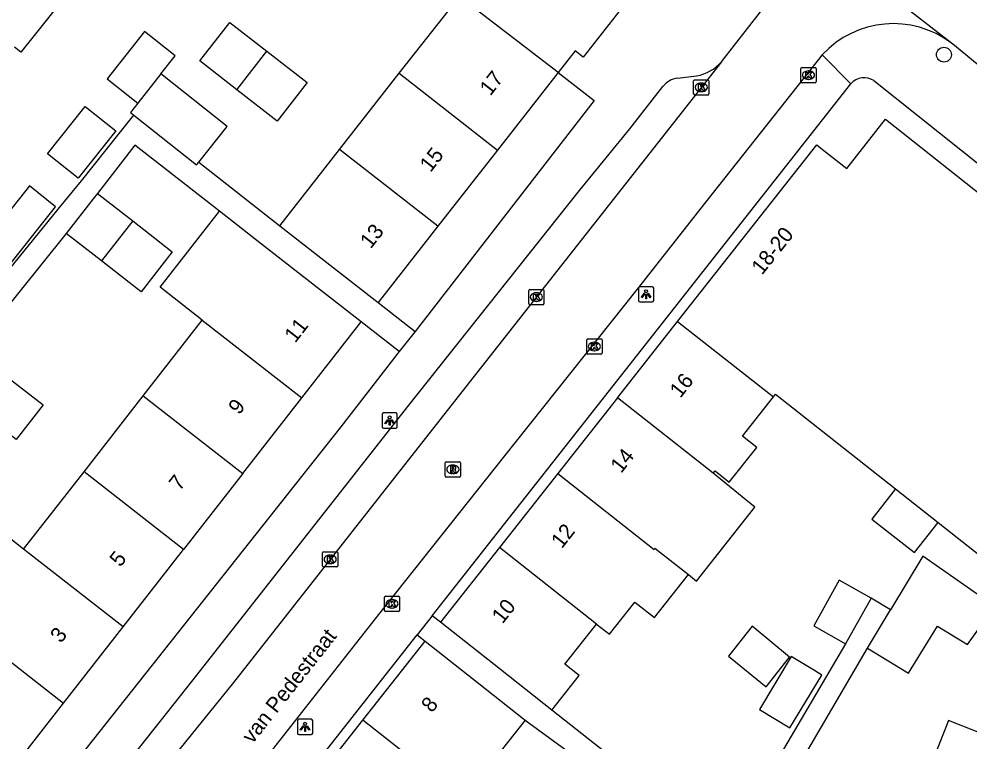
# Model space of a CAD drawing. Extents: x 160026 to 161302, y 384757 to 385701.
# Drawn here: x 160396.3 to 160458.6, y 385134.3 to 385181.6 of the extents above; entities that cross this region are included whole.
import ezdxf

# ---------------------------------------------------------------- set-up
doc = ezdxf.new("R2010")
doc.units = 0
for name, color, linetype in [('IMGEO_Boom', 7, 'Continuous'), ('IMGEO_Kolk', 7, 'Continuous'), ('IMGEO_Lichtpunt', 7, 'Continuous'), ('IMGEO_Openbare_ruimte_label', 7, 'Continuous'), ('IMGEO_Pand', 7, 'Continuous'), ('IMGEO_Pand_nummerreeks', 7, 'Continuous'), ('IMGEO_Rijbaan_lokaal_gesloten', 7, 'Continuous'), ('IMGEO_Rijbaan_lokaal_open', 7, 'Continuous'), ('IMGEO_Rioolput', 7, 'Continuous'), ('IMGEO_Voetpad_open', 7, 'Continuous')]:
    doc.layers.add(name, color=color, linetype=linetype)

msp = doc.modelspace()

# ---------------------------------------------------------------- linework, layer by layer
at = {"layer": 'IMGEO_Boom'}
msp.add_circle((160456.893, 385179.269), 0.489, dxfattribs=at)
at = {"layer": 'IMGEO_Kolk'}
for p, q in [((160447.529, 385177.504), (160447.529, 385178.356)), ((160447.604, 385178.43), (160448.456, 385178.43)), ((160448.017, 385178.21), (160448.042, 385178.21)), ((160448.53, 385178.356), (160448.53, 385177.504)), ((160440.509, 385176.704), (160440.509, 385177.556)), ((160440.584, 385177.63), (160441.436, 385177.63)), ((160441.51, 385177.556), (160441.51, 385176.704)), ((160448.04, 385177.65), (160448.015, 385177.65)), ((160441.02, 385176.85), (160440.995, 385176.85)), ((160440.997, 385177.41), (160441.022, 385177.41)), ((160448.456, 385177.43), (160447.604, 385177.43)), ((160441.436, 385176.63), (160440.584, 385176.63)), ((160429.709, 385162.982), (160429.709, 385163.834)), ((160429.784, 385163.908), (160430.636, 385163.908)), ((160430.71, 385163.834), (160430.71, 385162.982)), ((160430.197, 385163.688), (160430.222, 385163.688)), ((160430.636, 385162.908), (160429.784, 385162.908)), ((160430.22, 385163.128), (160430.195, 385163.128)), ((160433.583, 385160.675), (160434.435, 385160.675)), ((160433.508, 385159.749), (160433.508, 385160.601)), ((160433.996, 385160.455), (160434.021, 385160.455)), ((160434.509, 385160.601), (160434.509, 385159.749)), ((160434.435, 385159.675), (160433.583, 385159.675)), ((160434.019, 385159.895), (160433.994, 385159.895)), ((160416.209, 385145.821), (160416.209, 385146.673)), ((160416.284, 385146.747), (160417.136, 385146.747)), ((160416.697, 385146.527), (160416.722, 385146.527)), ((160417.21, 385146.673), (160417.21, 385145.821)), ((160417.136, 385145.747), (160416.284, 385145.747)), ((160416.72, 385145.967), (160416.695, 385145.967)), ((160420.332, 385143.836), (160421.184, 385143.836)), ((160420.257, 385142.91), (160420.257, 385143.762)), ((160420.745, 385143.616), (160420.77, 385143.616)), ((160421.258, 385143.762), (160421.258, 385142.91)), ((160421.184, 385142.836), (160420.332, 385142.836)), ((160420.768, 385143.056), (160420.743, 385143.056))]:
    msp.add_line(p, q, dxfattribs=at)
for points in [[(160447.529, 385177.504), (160447.529, 385178.356)], [(160447.604, 385178.43), (160448.456, 385178.43)], [(160447.85, 385178.13), (160447.973, 385178.13), (160447.973, 385177.979), (160448.103, 385178.13), (160448.267, 385178.13), (160448.121, 385177.979), (160448.274, 385177.73), (160448.122, 385177.73), (160448.037, 385177.894), (160447.973, 385177.827), (160447.973, 385177.73), (160447.85, 385177.73), (160447.85, 385178.13)], [(160448.53, 385178.356), (160448.53, 385177.504)], [(160440.509, 385176.704), (160440.509, 385177.556)], [(160440.584, 385177.63), (160441.436, 385177.63)], [(160441.51, 385177.556), (160441.51, 385176.704)], [(160440.83, 385177.33), (160440.953, 385177.33), (160440.953, 385177.179), (160441.083, 385177.33), (160441.247, 385177.33), (160441.101, 385177.179), (160441.254, 385176.93), (160441.102, 385176.93), (160441.017, 385177.094), (160440.953, 385177.027), (160440.953, 385176.93), (160440.83, 385176.93), (160440.83, 385177.33)], [(160448.456, 385177.43), (160447.604, 385177.43)], [(160441.436, 385176.63), (160440.584, 385176.63)], [(160429.709, 385162.982), (160429.709, 385163.834)], [(160429.784, 385163.908), (160430.636, 385163.908)], [(160430.71, 385163.834), (160430.71, 385162.982)], [(160430.03, 385163.608), (160430.153, 385163.608), (160430.153, 385163.457), (160430.283, 385163.608), (160430.447, 385163.608), (160430.301, 385163.457), (160430.454, 385163.208), (160430.302, 385163.208), (160430.217, 385163.372), (160430.153, 385163.305), (160430.153, 385163.208), (160430.03, 385163.208), (160430.03, 385163.608)], [(160430.636, 385162.908), (160429.784, 385162.908)], [(160433.583, 385160.675), (160434.435, 385160.675)], [(160433.508, 385159.749), (160433.508, 385160.601)], [(160433.829, 385160.375), (160433.952, 385160.375), (160433.952, 385160.224), (160434.082, 385160.375), (160434.246, 385160.375), (160434.1, 385160.224), (160434.253, 385159.975), (160434.101, 385159.975), (160434.016, 385160.139), (160433.952, 385160.072), (160433.952, 385159.975), (160433.829, 385159.975), (160433.829, 385160.375)], [(160434.509, 385160.601), (160434.509, 385159.749)], [(160434.435, 385159.675), (160433.583, 385159.675)], [(160416.209, 385145.821), (160416.209, 385146.673)], [(160416.284, 385146.747), (160417.136, 385146.747)], [(160416.53, 385146.447), (160416.653, 385146.447), (160416.653, 385146.296), (160416.783, 385146.447), (160416.947, 385146.447), (160416.801, 385146.296), (160416.954, 385146.047), (160416.802, 385146.047), (160416.717, 385146.211), (160416.653, 385146.144), (160416.653, 385146.047), (160416.53, 385146.047), (160416.53, 385146.447)], [(160417.21, 385146.673), (160417.21, 385145.821)], [(160417.136, 385145.747), (160416.284, 385145.747)], [(160420.332, 385143.836), (160421.184, 385143.836)], [(160420.257, 385142.91), (160420.257, 385143.762)], [(160420.578, 385143.536), (160420.701, 385143.536), (160420.701, 385143.385), (160420.831, 385143.536), (160420.995, 385143.536), (160420.849, 385143.385), (160421.002, 385143.136), (160420.85, 385143.136), (160420.765, 385143.3), (160420.701, 385143.233), (160420.701, 385143.136), (160420.578, 385143.136), (160420.578, 385143.536)], [(160421.258, 385143.762), (160421.258, 385142.91)], [(160421.184, 385142.836), (160420.332, 385142.836)]]:
    msp.add_lwpolyline(points, dxfattribs=at)
for centre, start, end in [((160447.606, 385178.354), 91.55205, 178.44795), ((160447.606, 385178.354), 91.55205, 178.44795), ((160448.454, 385178.354), 1.55205, 88.44795), ((160448.454, 385178.354), 1.55205, 88.44795), ((160440.586, 385177.554), 91.55205, 178.44795), ((160440.586, 385177.554), 91.55205, 178.44795), ((160441.434, 385177.554), 1.55205, 88.44795), ((160441.434, 385177.554), 1.55205, 88.44795), ((160447.606, 385177.506), 181.55205, 268.44795), ((160447.606, 385177.506), 181.55205, 268.44795), ((160448.454, 385177.506), 271.55205, 358.44795), ((160448.454, 385177.506), 271.55205, 358.44795), ((160440.586, 385176.706), 181.55205, 268.44795), ((160440.586, 385176.706), 181.55205, 268.44795), ((160441.434, 385176.706), 271.55205, 358.44795), ((160441.434, 385176.706), 271.55205, 358.44795), ((160429.786, 385163.832), 91.55205, 178.44795), ((160429.786, 385163.832), 91.55205, 178.44795), ((160430.634, 385163.832), 1.55205, 88.44795), ((160430.634, 385163.832), 1.55205, 88.44795), ((160429.786, 385162.984), 181.55205, 268.44795), ((160429.786, 385162.984), 181.55205, 268.44795), ((160430.634, 385162.984), 271.55205, 358.44795), ((160430.634, 385162.984), 271.55205, 358.44795), ((160433.585, 385160.599), 91.55205, 178.44795), ((160433.585, 385160.599), 91.55205, 178.44795), ((160434.433, 385160.599), 1.55205, 88.44795), ((160434.433, 385160.599), 1.55205, 88.44795), ((160433.585, 385159.751), 181.55205, 268.44795), ((160433.585, 385159.751), 181.55205, 268.44795), ((160434.433, 385159.751), 271.55205, 358.44795), ((160434.433, 385159.751), 271.55205, 358.44795), ((160416.286, 385146.671), 91.55205, 178.44795), ((160416.286, 385146.671), 91.55205, 178.44795), ((160417.134, 385146.671), 1.55205, 88.44795), ((160417.134, 385146.671), 1.55205, 88.44795), ((160416.286, 385145.823), 181.55205, 268.44795), ((160416.286, 385145.823), 181.55205, 268.44795), ((160417.134, 385145.823), 271.55205, 358.44795), ((160417.134, 385145.823), 271.55205, 358.44795), ((160420.334, 385143.76), 91.55205, 178.44795), ((160420.334, 385143.76), 91.55205, 178.44795), ((160421.182, 385143.76), 1.55205, 88.44795), ((160421.182, 385143.76), 1.55205, 88.44795), ((160420.334, 385142.912), 181.55205, 268.44795), ((160420.334, 385142.912), 181.55205, 268.44795), ((160421.182, 385142.912), 271.55205, 358.44795), ((160421.182, 385142.912), 271.55205, 358.44795)]:
    msp.add_arc(centre, 0.0765, start, end, dxfattribs=at)
for centre, major_axis, ratio, start_param, end_param in [((160448.016, 385177.93), (-0.387, 0.002), 0.722429, 4.712389, 7.853982), ((160448.041, 385177.93), (-0.39, 0.002), 0.717154, 1.570796, 4.712389), ((160440.996, 385177.13), (-0.387, 0.002), 0.722429, 4.712389, 7.853982), ((160441.021, 385177.13), (-0.39, 0.002), 0.717154, 1.570796, 4.712389), ((160430.196, 385163.408), (-0.387, 0.002), 0.722429, 4.712389, 7.853982), ((160430.221, 385163.408), (-0.39, 0.002), 0.717154, 1.570796, 4.712389), ((160433.995, 385160.175), (-0.387, 0.002), 0.722429, 4.712389, 7.853982), ((160434.02, 385160.175), (-0.39, 0.002), 0.717154, 1.570796, 4.712389), ((160416.696, 385146.247), (-0.387, 0.002), 0.722429, 4.712389, 7.853982), ((160416.721, 385146.247), (-0.39, 0.002), 0.717154, 1.570796, 4.712389), ((160420.744, 385143.336), (-0.387, 0.002), 0.722429, 4.712389, 7.853982), ((160420.769, 385143.336), (-0.39, 0.002), 0.717154, 1.570796, 4.712389)]:
    msp.add_ellipse(centre, major_axis=major_axis, ratio=ratio, start_param=start_param, end_param=end_param, dxfattribs=at)
at = {"layer": 'IMGEO_Lichtpunt'}
for p, q in [((160436.899, 385163.992), (160436.899, 385163.185)), ((160436.899, 385163.992), (160436.899, 385163.185)), ((160437.801, 385164.087), (160436.993, 385164.087)), ((160437.801, 385164.087), (160436.993, 385164.087)), ((160437.895, 385163.185), (160437.895, 385163.992)), ((160437.895, 385163.185), (160437.895, 385163.992)), ((160436.993, 385163.091), (160437.801, 385163.091)), ((160436.993, 385163.091), (160437.801, 385163.091)), ((160420.105, 385155.732), (160420.105, 385154.925)), ((160420.105, 385155.732), (160420.105, 385154.925)), ((160421.007, 385155.827), (160420.199, 385155.827)), ((160421.007, 385155.827), (160420.199, 385155.827)), ((160421.101, 385154.925), (160421.101, 385155.732)), ((160421.101, 385154.925), (160421.101, 385155.732)), ((160420.199, 385154.831), (160421.007, 385154.831)), ((160420.199, 385154.831), (160421.007, 385154.831)), ((160415.471, 385135.781), (160414.663, 385135.781)), ((160415.471, 385135.781), (160414.663, 385135.781)), ((160414.569, 385135.686), (160414.569, 385134.879)), ((160414.569, 385135.686), (160414.569, 385134.879)), ((160415.565, 385134.879), (160415.565, 385135.686)), ((160415.565, 385134.879), (160415.565, 385135.686)), ((160414.663, 385134.785), (160415.471, 385134.785)), ((160414.663, 385134.785), (160415.471, 385134.785))]:
    msp.add_line(p, q, dxfattribs=at)
for points in [[(160437.273, 385163.656), (160437.312, 385163.628), (160437.124, 385163.366), (160437.086, 385163.393), (160437.273, 385163.656)], [(160437.375, 385163.608), (160437.422, 385163.608), (160437.422, 385163.286), (160437.375, 385163.286), (160437.375, 385163.608)], [(160437.485, 385163.628), (160437.523, 385163.655), (160437.71, 385163.393), (160437.671, 385163.365), (160437.485, 385163.628)], [(160420.479, 385155.396), (160420.518, 385155.368), (160420.33, 385155.106), (160420.292, 385155.133), (160420.479, 385155.396)], [(160420.581, 385155.348), (160420.628, 385155.348), (160420.628, 385155.026), (160420.581, 385155.026), (160420.581, 385155.348)], [(160420.691, 385155.368), (160420.729, 385155.395), (160420.916, 385155.133), (160420.877, 385155.105), (160420.691, 385155.368)], [(160414.943, 385135.35), (160414.982, 385135.322), (160414.794, 385135.06), (160414.756, 385135.087), (160414.943, 385135.35)], [(160415.045, 385135.302), (160415.092, 385135.302), (160415.092, 385134.98), (160415.045, 385134.98), (160415.045, 385135.302)], [(160415.155, 385135.322), (160415.193, 385135.349), (160415.38, 385135.087), (160415.341, 385135.059), (160415.155, 385135.322)]]:
    msp.add_lwpolyline(points, dxfattribs=at)
for centre in [(160437.398, 385163.79), (160420.604, 385155.53), (160415.068, 385135.484)]:
    msp.add_circle(centre, 0.0994, dxfattribs=at)
for centre, start, end in [((160436.993, 385163.992), 90, 180), ((160436.993, 385163.992), 90, 180), ((160437.801, 385163.992), 0, 90), ((160437.801, 385163.992), 0, 90), ((160436.993, 385163.185), 180, 270), ((160436.993, 385163.185), 180, 270), ((160437.801, 385163.185), 270, 0), ((160437.801, 385163.185), 270, 360), ((160420.199, 385155.732), 90, 180), ((160420.199, 385155.732), 90, 180), ((160421.007, 385155.732), 0, 90), ((160421.007, 385155.732), 0, 90), ((160420.199, 385154.925), 180, 270), ((160420.199, 385154.925), 180, 270), ((160421.007, 385154.925), 270, 0), ((160421.007, 385154.925), 270, 360), ((160414.663, 385135.686), 90, 180), ((160414.663, 385135.686), 90, 180), ((160415.471, 385135.686), 0, 90), ((160415.471, 385135.686), 0, 90), ((160414.663, 385134.879), 180, 270), ((160414.663, 385134.879), 180, 270), ((160415.471, 385134.879), 270, 0), ((160415.471, 385134.879), 270, 360)]:
    msp.add_arc(centre, 0.0946, start, end, dxfattribs=at)
at = {"layer": 'IMGEO_Pand'}
for points in [[(160397.745, 385186.468), (160397.672, 385186.376), (160397.549, 385186.221), (160400.187, 385184.128), (160396.458, 385179.43), (160396.033, 385179.767)], [(160437.348, 385184.323), (160433.27, 385179.116), (160432.749, 385179.524), (160431.63, 385178.095)], [(160421.23, 385178.051), (160425.168, 385183.079)], [(160431.63, 385178.095), (160425.168, 385183.079)], [(160410.594, 385176.972), (160408.177, 385178.858), (160410.147, 385181.384), (160412.565, 385179.497)], [(160405.62, 385178.006), (160406.56, 385179.191), (160404.555, 385180.782), (160402.105, 385177.694), (160404.11, 385176.104)], [(160412.565, 385179.497), (160415.2, 385177.44), (160413.23, 385174.916), (160410.594, 385176.972)], [(160410.594, 385176.972), (160412.565, 385179.497)], [(160431.63, 385178.095), (160427.655, 385173.02)], [(160405.62, 385178.006), (160404.11, 385176.104)], [(160408.109, 385172.236), (160409.957, 385174.565), (160405.62, 385178.006)], [(160417.33, 385173.072), (160421.23, 385178.051)], [(160421.23, 385178.051), (160427.655, 385173.02)], [(160402.674, 385174.295), (160400.204, 385171.183), (160398.2, 385172.773), (160400.67, 385175.886), (160402.674, 385174.295)], [(160404.11, 385176.104), (160403.627, 385175.496), (160403.849, 385175.32)], [(160403.849, 385175.32), (160407.965, 385172.054), (160408.109, 385172.236)], [(160439.46, 385161.819), (160448.567, 385173.369), (160448.842, 385173.152), (160450.528, 385171.823), (160453.065, 385175.041), (160477.462, 385155.721), (160476.522, 385154.529), (160477.792, 385153.527)], [(160413.419, 385168.078), (160417.33, 385173.072)], [(160423.755, 385168.04), (160417.33, 385173.072)], [(160427.655, 385173.02), (160423.755, 385168.04)], [(160393.88, 385166.731), (160395.575, 385165.351), (160398.718, 385169.311), (160397.023, 385170.692), (160393.88, 385166.731)], [(160401.47, 385170.192), (160401.191, 385169.835), (160399.43, 385167.578)], [(160401.47, 385170.192), (160403.781, 385168.389)], [(160408.339, 385161.901), (160405.572, 385164.061), (160409.453, 385169.033)], [(160418.732, 385161.791), (160414.79, 385164.867), (160412.22, 385166.873), (160409.453, 385169.033)], [(160403.781, 385168.389), (160406.372, 385166.367), (160404.338, 385163.761), (160404.052, 385163.971), (160401.741, 385165.774)], [(160403.781, 385168.389), (160401.741, 385165.774)], [(160401.741, 385165.774), (160399.43, 385167.578)], [(160413.419, 385168.078), (160415.908, 385166.129), (160419.844, 385163.046)], [(160423.755, 385168.04), (160419.844, 385163.046)], [(160404.473, 385156.948), (160408.339, 385161.901)], [(160408.339, 385161.901), (160414.851, 385156.819)], [(160414.851, 385156.819), (160418.732, 385161.791)], [(160435.519, 385156.821), (160439.46, 385161.819)], [(160439.46, 385161.819), (160445.73, 385156.877)], [(160395.61, 385158.155), (160397.921, 385156.352), (160396.16, 385154.095), (160393.849, 385155.898)], [(160400.595, 385151.98), (160404.473, 385156.948)], [(160404.473, 385156.948), (160410.985, 385151.865)], [(160445.73, 385156.877), (160445.867, 385157.05), (160453.727, 385150.852)], [(160410.985, 385151.865), (160414.851, 385156.819)], [(160435.519, 385156.821), (160431.609, 385151.862)], [(160441.789, 385151.877), (160435.519, 385156.821)], [(160441.789, 385151.877), (160441.908, 385152.028), (160442.844, 385151.29), (160444.644, 385153.573), (160443.708, 385154.311), (160445.73, 385156.877)], [(160396.641, 385146.913), (160400.595, 385151.98)], [(160407.107, 385146.898), (160400.595, 385151.98)], [(160410.985, 385151.865), (160407.107, 385146.898)], [(160431.609, 385151.862), (160427.796, 385147.026)], [(160431.609, 385151.862), (160437.913, 385146.891), (160437.976, 385146.971), (160440.161, 385145.247)], [(160440.161, 385145.247), (160440.704, 385144.818), (160444.524, 385149.661), (160441.789, 385151.877)], [(160453.727, 385150.852), (160452.175, 385148.884), (160454.959, 385146.688), (160456.511, 385148.657)], [(160453.727, 385150.852), (160456.511, 385148.657)], [(160396.641, 385146.913), (160394.101, 385148.895), (160390.446, 385144.212), (160392.986, 385142.23), (160392.745, 385141.922)], [(160456.511, 385148.657), (160467.685, 385139.847), (160471.611, 385136.751)], [(160427.796, 385147.026), (160423.931, 385142.125)], [(160434.155, 385142.012), (160427.796, 385147.026)], [(160403.152, 385141.831), (160396.641, 385146.913)], [(160403.152, 385141.831), (160407.107, 385146.898)], [(160451.894, 385140.439), (160454.567, 385138.79), (160456.475, 385141.884), (160458.429, 385140.679), (160460.221, 385143.152), (160455.52, 385146.456), (160453.404, 385142.944)], [(160434.155, 385142.012), (160434.993, 385141.351), (160436.65, 385143.452), (160437.941, 385142.433), (160440.161, 385145.247)], [(160452.128, 385143.713), (160450.047, 385144.883), (160448.368, 385141.896), (160450.45, 385140.726)], [(160452.128, 385143.713), (160450.45, 385140.726)], [(160451.894, 385140.439), (160453.404, 385142.944)], [(160431.226, 385136.373), (160427.857, 385139.029), (160423.931, 385142.125)], [(160431.226, 385136.373), (160433.021, 385138.65), (160432.085, 385139.387), (160434.155, 385142.012)], [(160392.745, 385141.922), (160399.257, 385136.84)], [(160399.257, 385136.84), (160403.152, 385141.831)], [(160444.334, 385141.866), (160442.797, 385139.908), (160445.264, 385137.911), (160446.779, 385139.848), (160444.334, 385141.866)], [(160418.852, 385135.725), (160422.928, 385140.889)], [(160422.928, 385140.889), (160426.853, 385137.792), (160429.474, 385135.723)], [(160444.82, 385136.426), (160446.816, 385135.223), (160448.898, 385138.678), (160448.419, 385138.967), (160446.902, 385139.881), (160444.82, 385136.426)], [(160395.41, 385131.912), (160399.257, 385136.84)], [(160414.825, 385130.622), (160418.852, 385135.725)], [(160425.462, 385130.507), (160418.852, 385135.725)], [(160429.474, 385135.723), (160427.258, 385132.915), (160427.989, 385132.338), (160426.18, 385130.045), (160425.462, 385130.507)], [(160465.033, 385126.08), (160467.261, 385131.724), (160462.611, 385133.56), (160457.19, 385135.7), (160454.945, 385130.013), (160455.658, 385129.731)]]:
    msp.add_lwpolyline(points, dxfattribs=at)
at = {"layer": 'IMGEO_Rijbaan_lokaal_gesloten'}
for points in [[(160457.401, 385180.015), (160443.949, 385190.449)], [(160477.991, 385163.487), (160464.662, 385174.045), (160457.591, 385179.868), (160457.401, 385180.015)]]:
    msp.add_lwpolyline(points, dxfattribs=at)
at = {"layer": 'IMGEO_Rijbaan_lokaal_open'}
for points in [[(160442.328, 385178.803), (160444.893, 385182.062)], [(160448.926, 385179.255), (160441.301, 385169.642), (160436.8, 385163.928), (160428.03, 385152.903), (160419.879, 385142.636), (160410.04, 385130.111), (160402.173, 385120.293), (160397.425, 385114.032), (160393.624, 385108.1), (160392.655, 385106.45), (160391.867, 385105.123), (160391.174, 385103.832)], [(160442.328, 385178.803), (160425.568, 385157.508), (160410.374, 385138.189), (160399.293, 385124.481)]]:
    msp.add_lwpolyline(points, dxfattribs=at)
msp.add_arc((160453.582, 385174.973), 6.325, 52.85488, 137.39376, dxfattribs=at)
at = {"layer": 'IMGEO_Rioolput'}
for p, q in [((160424.243, 385151.708), (160424.243, 385152.56)), ((160424.318, 385152.634), (160425.17, 385152.634)), ((160425.244, 385152.56), (160425.244, 385151.708)), ((160424.731, 385152.414), (160424.756, 385152.414)), ((160425.17, 385151.634), (160424.318, 385151.634)), ((160424.754, 385151.854), (160424.729, 385151.854))]:
    msp.add_line(p, q, dxfattribs=at)
for points in [[(160424.243, 385151.708), (160424.243, 385152.56)], [(160424.318, 385152.634), (160425.17, 385152.634)], [(160425.244, 385152.56), (160425.244, 385151.708)], [(160424.832, 385152.332), (160424.58, 385152.334), (160424.58, 385151.934)], [(160424.58, 385151.934), (160424.704, 385151.934), (160424.704, 385152.096), (160424.715, 385152.096)], [(160424.758, 385152.253), (160424.704, 385152.253), (160424.704, 385152.172)], [(160424.704, 385152.172), (160424.756, 385152.172)], [(160424.762, 385152.067), (160424.833, 385151.934), (160424.973, 385151.934), (160424.908, 385152.06)], [(160425.17, 385151.634), (160424.318, 385151.634)]]:
    msp.add_lwpolyline(points, dxfattribs=at)
for centre, radius, start, end in [((160424.32, 385152.558), 0.0765, 91.55205, 178.44795), ((160424.32, 385152.558), 0.0765, 91.55205, 178.44795), ((160425.168, 385152.558), 0.0765, 1.55205, 88.44795), ((160425.168, 385152.558), 0.0765, 1.55205, 88.44795), ((160424.714, 385152.043), 0.0533, 26.02933, 88.69889), ((160424.74, 385152.361), 0.19, 274.7715, 282.96867), ((160424.764, 385152.157), 0.0964, 77.00612, 93.18647), ((160424.778, 385152.214), 0.0378, 276.66336, 79.67722), ((160424.831, 385152.222), 0.109, 350.36119, 89.41601), ((160424.829, 385152.222), 0.112, 277.58423, 350.98172), ((160424.813, 385152.007), 0.108, 29.51342, 73.79051), ((160424.32, 385151.71), 0.0765, 181.55205, 268.44795), ((160424.32, 385151.71), 0.0765, 181.55205, 268.44795), ((160425.168, 385151.71), 0.0765, 271.55205, 358.44795), ((160425.168, 385151.71), 0.0765, 271.55205, 358.44795)]:
    msp.add_arc(centre, radius, start, end, dxfattribs=at)
for centre, major_axis, ratio, start_param, end_param in [((160424.73, 385152.134), (-0.387, 0.002), 0.722429, 4.712389, 7.853982), ((160424.755, 385152.134), (-0.39, 0.002), 0.717154, 1.570796, 4.712389)]:
    msp.add_ellipse(centre, major_axis=major_axis, ratio=ratio, start_param=start_param, end_param=end_param, dxfattribs=at)
at = {"layer": 'IMGEO_Voetpad_open'}
for points in [[(160448.926, 385179.255), (160450.803, 385177.371)], [(160431.63, 385178.095), (160433.998, 385176.262), (160422.265, 385161.165)], [(160439.45, 385177.727), (160440.703, 385177.89)], [(160452.307, 385177.578), (160479.609, 385155.842)], [(160399.991, 385128.66), (160402.593, 385131.871), (160407.729, 385138.373), (160421.792, 385156.244), (160433.04, 385170.374), (160436.32, 385174.419), (160438.498, 385177.186)], [(160423.391, 385142.55), (160450.803, 385177.371)], [(160382.207, 385148.294), (160384.166, 385150.572), (160387.178, 385154.368), (160388.567, 385156.242), (160391.074, 385159.401), (160392.533, 385161.1), (160395.053, 385164.276), (160395.706, 385165.244), (160398.898, 385169.165), (160400.426, 385171.007), (160402.896, 385174.119), (160403.849, 385175.32)], [(160409.453, 385169.033), (160405.412, 385172.187), (160403.929, 385173.344), (160401.47, 385170.192)], [(160408.109, 385172.236), (160413.419, 385168.078)], [(160399.43, 385167.578), (160393.299, 385159.958)], [(160419.844, 385163.046), (160422.265, 385161.165)], [(160421.238, 385159.843), (160418.732, 385161.791)], [(160422.265, 385161.165), (160421.238, 385159.843)], [(160421.238, 385159.843), (160417.417, 385154.927), (160397.718, 385130.082)], [(160453.404, 385142.944), (160452.128, 385143.713)], [(160423.391, 385142.55), (160422.407, 385141.3)], [(160423.931, 385142.125), (160423.391, 385142.55)], [(160406.744, 385121.404), (160422.407, 385141.3)], [(160422.407, 385141.3), (160422.928, 385140.889)], [(160450.45, 385140.726), (160445.811, 385132.814), (160443.905, 385129.599), (160442.603, 385127.403), (160431.226, 385136.373)], [(160446.548, 385131.291), (160451.894, 385140.439)], [(160429.474, 385135.723), (160438.025, 385129.48)]]:
    msp.add_lwpolyline(points, dxfattribs=at)
for centre, radius, start, end in [((160440.274, 385180.556), 2.701, 279.14221, 319.51637), ((160439.636, 385176.291), 1.448, 97.39584, 141.82133), ((160451.677, 385176.59), 1.172, 57.46201, 138.2111)]:
    msp.add_arc(centre, radius, start, end, dxfattribs=at)

# ---------------------------------------------------------------- texts
at = {"layer": 'IMGEO_Openbare_ruimte_label'}
msp.add_text('van Pedestraat', height=1, rotation=51.82346, dxfattribs=at).set_placement((160411.622, 385134.129))
at = {"layer": 'IMGEO_Pand_nummerreeks'}
for s, rotation, p in [('17', 51.93318, (160427.198, 385176.523)), ('15', 51.93318, (160423.281, 385171.522)), ('13', 51.93318, (160419.365, 385166.521)), ('18-20', 51.54901, (160444.986, 385164.803)), ('11', 52.02457, (160414.419, 385160.361)), ('16', 51.7441, (160439.639, 385156.749)), ('9', 52.02624, (160410.745, 385155.655)), ('14', 51.74382, (160435.758, 385151.825)), ('7', 52.02624, (160406.858, 385150.675)), ('12', 51.74382, (160431.874, 385146.9)), ('5', 52.02624, (160402.971, 385145.695)), ('10', 51.74382, (160427.995, 385141.98)), ('3', 52.02457, (160399.084, 385140.716)), ('8', 51.71619, (160423.373, 385136.16))]:
    msp.add_text(s, height=1, rotation=rotation, dxfattribs=at).set_placement(p)

doc.saveas('drawing.dxf')
